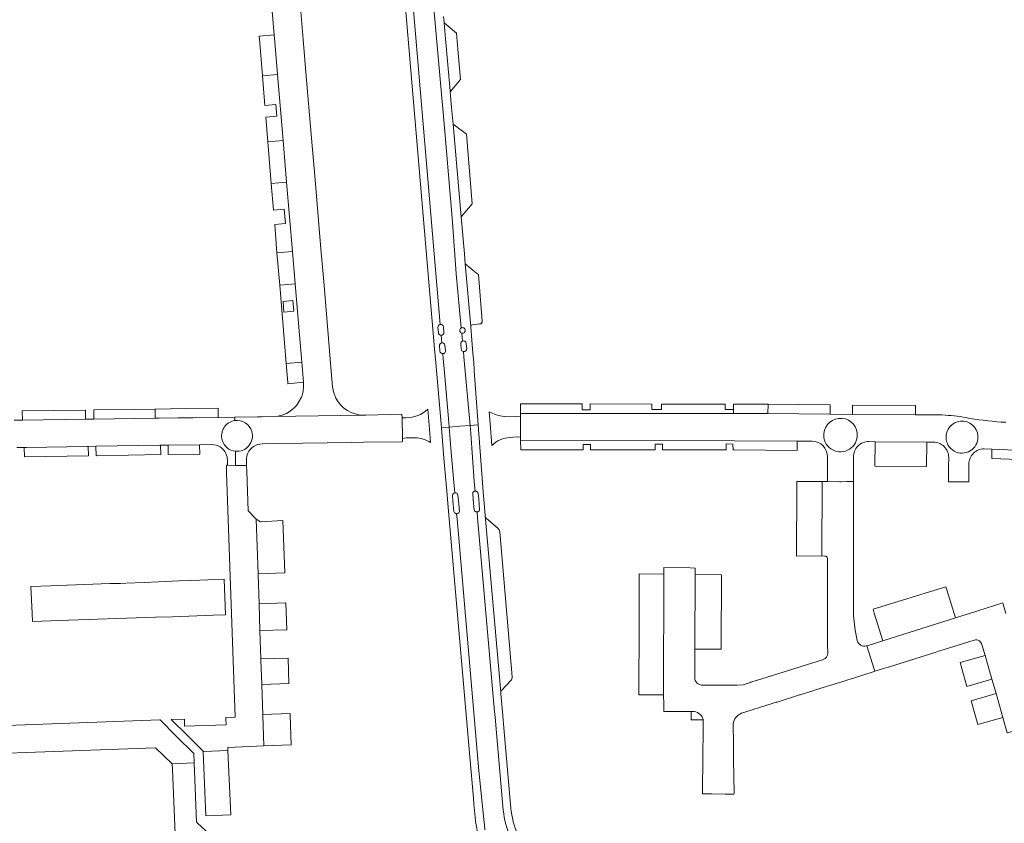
# Model space of a CAD drawing. Header units: metres. Extents: x 166325 to 190320, y 381923 to 404576.
# Tile 1010 of 1056: x 182636 to 182826, y 385731 to 385886. Entities that reach past the tile are written whole.
import ezdxf

# ---------------------------------------------------------------- set-up
doc = ezdxf.new("R2010")
doc.units = ezdxf.units.M
for name, color, linetype, lineweight in [('B-WE-VH-VERHARDING_ASFALT-GV', 8, 'Continuous', 18), ('B-WE-VH-VERHARDING_BETONSTRAATSTEEN-GV', 8, 'Continuous', 18), ('B-WE-VH-VERHARDING_STRAATBAKSTEEN-GV', 8, 'Continuous', 18)]:
    doc.layers.add(name, color=color, linetype=linetype, lineweight=lineweight)

msp = doc.modelspace()

# ---------------------------------------------------------------- linework, layer by layer
at = {"layer": 'B-WE-VH-VERHARDING_ASFALT-GV', "flags": 128}
for points in [[(182717.445, 385827.242), (182711.537, 385897.046), (182711.067, 385904.694), (182710.682, 385908.866), (182709.187, 385908.734), (182709.656, 385903.647), (182710.126, 385895.999), (182716.344, 385822.539), (182716.517, 385820.541), (182716.767, 385817.656), (182717.668, 385807.279)], [(182717.445, 385827.242), (182711.537, 385897.046), (182711.067, 385904.694), (182710.682, 385908.866), (182709.187, 385908.734), (182709.656, 385903.647), (182710.126, 385895.999), (182716.344, 385822.539), (182716.517, 385820.541), (182716.767, 385817.656), (182717.668, 385807.279)], [(182721.496, 385826.577), (182720.514, 385837.04), (182719.825, 385846.991), (182718.26, 385865.238), (182714.344, 385909.189), (182710.682, 385908.866), (182711.067, 385904.694), (182711.537, 385897.046), (182717.445, 385827.242)], [(182721.496, 385826.577), (182720.514, 385837.04), (182719.825, 385846.991), (182718.26, 385865.238), (182714.344, 385909.189), (182710.682, 385908.866), (182711.067, 385904.694), (182711.537, 385897.046), (182717.445, 385827.242)], [(182714.344, 385909.189), (182718.26, 385865.238), (182719.825, 385846.991), (182720.514, 385837.04), (182721.496, 385826.577)], [(182714.344, 385909.189), (182718.26, 385865.238), (182719.825, 385846.991), (182720.514, 385837.04), (182721.496, 385826.577)], [(182724.798, 385807.913), (182724.025, 385818.306), (182724.012, 385818.487), (182723.905, 385819.924), (182723.804, 385821.155), (182723.759, 385821.702), (182723.35, 385826.701), (182723.335, 385826.877), (182722.279, 385838.952), (182722.112, 385840.868), (182721.486, 385848.032), (182719.922, 385865.916), (182719.642, 385869.116), (182719.375, 385872.179), (182719.359, 385872.36), (182718.481, 385882.405), (182718.214, 385885.459), (182718.202, 385885.602), (182718.104, 385886.72)], [(182724.798, 385807.913), (182724.025, 385818.306), (182724.012, 385818.487), (182723.905, 385819.924), (182723.804, 385821.155), (182723.759, 385821.702), (182723.35, 385826.701), (182723.335, 385826.877), (182722.279, 385838.952), (182722.112, 385840.868), (182721.486, 385848.032), (182719.922, 385865.916), (182719.642, 385869.116), (182719.375, 385872.179), (182719.359, 385872.36), (182718.481, 385882.405), (182718.214, 385885.459), (182718.202, 385885.602), (182718.104, 385886.72)], [(182717.086, 385825.684), (182717.004, 385826.672)], [(182717.086, 385825.684), (182717.004, 385826.672)], [(182718.08, 385826.759), (182718.165, 385825.754)], [(182717.62, 385825.174), (182717.745, 385823.703)], [(182717.62, 385825.174), (182717.745, 385823.703)], [(182717.745, 385823.703), (182717.62, 385825.174)], [(182721.589, 385825.587), (182721.734, 385824.04)], [(182721.589, 385825.587), (182721.734, 385824.04)], [(182721.734, 385824.04), (182721.589, 385825.587)], [(182717.396, 385822.119), (182717.302, 385823.113)], [(182718.365, 385823.22), (182718.455, 385822.226)], [(182721.501, 385822.504), (182721.416, 385823.495)], [(182721.501, 385822.504), (182721.416, 385823.495)], [(182722.483, 385823.593), (182722.58, 385822.599)], [(182722.483, 385823.593), (182722.58, 385822.599)], [(182717.668, 385807.279), (182719.158, 385807.411), (182719.079, 385808.326), (182718.178, 385818.703), (182718.007, 385820.667), (182717.928, 385821.588), (182717.924, 385821.628)], [(182717.668, 385807.279), (182719.158, 385807.411), (182719.079, 385808.326), (182718.178, 385818.703), (182718.007, 385820.667), (182717.928, 385821.588), (182717.924, 385821.628)], [(182717.924, 385821.628), (182717.928, 385821.588), (182718.007, 385820.667), (182718.178, 385818.703), (182719.079, 385808.326), (182719.158, 385807.411), (182721.235, 385807.596), (182723.203, 385807.771)], [(182717.924, 385821.628), (182717.928, 385821.588), (182718.007, 385820.667), (182718.178, 385818.703), (182719.079, 385808.326), (182719.158, 385807.411), (182721.235, 385807.596), (182723.203, 385807.771)], [(182721.923, 385822.024), (182722.015, 385821.004), (182723.203, 385807.771), (182724.798, 385807.913)], [(182723.203, 385807.771), (182722.015, 385821.004), (182721.923, 385822.024)], [(182721.923, 385822.024), (182722.015, 385821.004), (182723.203, 385807.771), (182724.798, 385807.913)], [(182723.203, 385807.771), (182722.015, 385821.004), (182721.923, 385822.024)], [(182720.694, 385789.727), (182720.613, 385790.728), (182720.505, 385790.741), (182720.397, 385790.778), (182720.299, 385790.838), (182720.216, 385790.918), (182720.152, 385791.013), (182720.087, 385791.176), (182719.91, 385793.209), (182719.827, 385794.252), (182719.828, 385794.359), (182719.855, 385794.478), (182719.918, 385794.574), (182720, 385794.654), (182720.097, 385794.716), (182720.205, 385794.755), (182720.257, 385794.762), (182720.199, 385795.431), (182719.584, 385802.518), (182719.158, 385807.411), (182717.668, 385807.279), (182718.173, 385801.471), (182718.788, 385794.384), (182718.932, 385792.728), (182723.179, 385743.786), (182723.868, 385735.851), (182723.962, 385734.764), (182724.19, 385732.135)], [(182720.694, 385789.727), (182720.613, 385790.728), (182720.505, 385790.741), (182720.397, 385790.778), (182720.299, 385790.838), (182720.216, 385790.918), (182720.152, 385791.013), (182720.087, 385791.176), (182719.91, 385793.209), (182719.827, 385794.252), (182719.828, 385794.359), (182719.855, 385794.478), (182719.918, 385794.574), (182720, 385794.654), (182720.097, 385794.716), (182720.205, 385794.755), (182720.257, 385794.762), (182720.199, 385795.431), (182719.584, 385802.518), (182719.158, 385807.411), (182717.668, 385807.279), (182718.173, 385801.471), (182718.788, 385794.384), (182718.932, 385792.728), (182723.179, 385743.786), (182723.868, 385735.851), (182723.962, 385734.764), (182724.19, 385732.135)], [(182723.988, 385791.443), (182723.808, 385793.48), (182723.712, 385794.593), (182723.72, 385794.704), (182723.756, 385794.825), (182723.826, 385794.918), (182723.914, 385794.993), (182724.016, 385795.048), (182724.127, 385795.081), (182724.158, 385795.083), (182724.027, 385796.923), (182723.344, 385806.192), (182723.203, 385807.771), (182721.235, 385807.596), (182719.158, 385807.411), (182719.584, 385802.518), (182720.199, 385795.431), (182720.257, 385794.762), (182720.319, 385794.77), (182720.433, 385794.76), (182720.543, 385794.727), (182720.643, 385794.671), (182720.729, 385794.594), (182720.796, 385794.502), (182720.848, 385794.39), (182720.865, 385794.274), (182720.981, 385793.309), (182721.17, 385791.183), (182721.093, 385791.002), (182721.027, 385790.908), (182720.942, 385790.831), (182720.843, 385790.773), (182720.733, 385790.738), (182720.613, 385790.728), (182720.694, 385789.727), (182724.59, 385744.833), (182724.912, 385741.126), (182725.925, 385731.134), (182725.972, 385730.666)], [(182723.988, 385791.443), (182723.808, 385793.48), (182723.712, 385794.593), (182723.72, 385794.704), (182723.756, 385794.825), (182723.826, 385794.918), (182723.914, 385794.993), (182724.016, 385795.048), (182724.127, 385795.081), (182724.158, 385795.083), (182724.027, 385796.923), (182723.344, 385806.192), (182723.203, 385807.771), (182721.235, 385807.596), (182719.158, 385807.411), (182719.584, 385802.518), (182720.199, 385795.431), (182720.257, 385794.762), (182720.319, 385794.77), (182720.433, 385794.76), (182720.543, 385794.727), (182720.643, 385794.671), (182720.729, 385794.594), (182720.796, 385794.502), (182720.848, 385794.39), (182720.865, 385794.274), (182720.981, 385793.309), (182721.17, 385791.183), (182721.093, 385791.002), (182721.027, 385790.908), (182720.942, 385790.831), (182720.843, 385790.773), (182720.733, 385790.738), (182720.613, 385790.728), (182720.694, 385789.727), (182724.59, 385744.833), (182724.912, 385741.126), (182725.925, 385731.134), (182725.972, 385730.666)], [(182729.122, 385756.288), (182726.099, 385790.409), (182726.096, 385790.442), (182725.76, 385794.96), (182725.502, 385798.438), (182724.798, 385807.913), (182723.203, 385807.771), (182723.344, 385806.192), (182724.027, 385796.923), (182724.158, 385795.083), (182724.242, 385795.09), (182724.357, 385795.074), (182724.466, 385795.034), (182724.564, 385794.972), (182724.647, 385794.891), (182724.71, 385794.795), (182724.746, 385794.702), (182724.88, 385793.562)], [(182729.122, 385756.288), (182726.099, 385790.409), (182726.096, 385790.442), (182725.76, 385794.96), (182725.502, 385798.438), (182724.798, 385807.913), (182723.203, 385807.771), (182723.344, 385806.192), (182724.027, 385796.923), (182724.158, 385795.083), (182724.242, 385795.09), (182724.357, 385795.074), (182724.466, 385795.034), (182724.564, 385794.972), (182724.647, 385794.891), (182724.71, 385794.795), (182724.746, 385794.702), (182724.88, 385793.562)], [(182724.88, 385793.562), (182725.052, 385791.478), (182725.022, 385791.383), (182724.965, 385791.283), (182724.887, 385791.197), (182724.794, 385791.129), (182724.688, 385791.082), (182724.573, 385791.059), (182724.646, 385789.99), (182727.934, 385752.494), (182728.05, 385751.547), (182728.162, 385749.886), (182729.599, 385733.502)], [(182724.88, 385793.562), (182725.052, 385791.478), (182725.022, 385791.383), (182724.965, 385791.283), (182724.887, 385791.197), (182724.794, 385791.129), (182724.688, 385791.082), (182724.573, 385791.059), (182724.646, 385789.99), (182727.934, 385752.494), (182728.05, 385751.547), (182728.162, 385749.886), (182729.599, 385733.502)], [(182729.599, 385733.502), (182728.162, 385749.886), (182728.05, 385751.547), (182727.934, 385752.494), (182724.646, 385789.99), (182724.573, 385791.059), (182724.459, 385791.059), (182724.346, 385791.085), (182724.241, 385791.133), (182724.148, 385791.203), (182724.072, 385791.29), (182723.988, 385791.443)], [(182729.599, 385733.502), (182728.162, 385749.886), (182728.05, 385751.547), (182727.934, 385752.494), (182724.646, 385789.99), (182724.573, 385791.059), (182724.459, 385791.059), (182724.346, 385791.085), (182724.241, 385791.133), (182724.148, 385791.203), (182724.072, 385791.29), (182723.988, 385791.443)], [(182726.07, 385729.701), (182725.972, 385730.666), (182725.925, 385731.134), (182724.912, 385741.126), (182724.59, 385744.833), (182720.694, 385789.727)], [(182726.07, 385729.701), (182725.972, 385730.666), (182725.925, 385731.134), (182724.912, 385741.126), (182724.59, 385744.833), (182720.694, 385789.727)], [(182730.99, 385734.58), (182729.841, 385747.938), (182729.386, 385753.222), (182729.15, 385755.97)], [(182730.99, 385734.58), (182729.841, 385747.938), (182729.386, 385753.222), (182729.15, 385755.97)]]:
    msp.add_lwpolyline(points, dxfattribs=at)
at = {"layer": 'B-WE-VH-VERHARDING_ASFALT-GV'}
for points in [[(182717.004, 385826.672, -0.3829914), (182717.445, 385827.242)], [(182717.004, 385826.672, -0.3829914), (182717.445, 385827.242)], [(182717.445, 385827.242, -0.4419606), (182718.08, 385826.759)], [(182717.445, 385827.242, -0.4419606), (182718.08, 385826.759)], [(182721.589, 385825.587, -0.6676679), (182721.496, 385826.577)], [(182721.496, 385826.577, -0.1016531), (182721.702, 385826.638)], [(182721.702, 385826.638, -1.00185), (182721.795, 385825.565)], [(182717.62, 385825.174, -0.3946043), (182717.086, 385825.684)], [(182717.62, 385825.174, -0.3946043), (182717.086, 385825.684)], [(182718.165, 385825.754, -0.439989), (182717.62, 385825.174)], [(182718.165, 385825.754, -0.439989), (182717.62, 385825.174)], [(182721.795, 385825.565, -0.0970177), (182721.589, 385825.587)], [(182717.302, 385823.113, -0.4017349), (182717.745, 385823.703)], [(182717.745, 385823.703, -0.4397943), (182718.365, 385823.22)], [(182717.745, 385823.703, -0.4397943), (182718.365, 385823.22)], [(182721.416, 385823.495, -0.3259186), (182721.734, 385824.04)], [(182721.923, 385822.024, -0.3258784), (182721.501, 385822.504)], [(182721.734, 385824.04, -0.5147441), (182722.483, 385823.593)], [(182721.734, 385824.04, -0.5147441), (182722.483, 385823.593)], [(182722.58, 385822.599, -0.5065187), (182721.923, 385822.024)], [(182722.58, 385822.599, -0.5065187), (182721.923, 385822.024)], [(182717.924, 385821.628, -0.3895479), (182717.396, 385822.119)], [(182718.455, 385822.226, -0.4526484), (182717.924, 385821.628)], [(182718.455, 385822.226, -0.4526484), (182717.924, 385821.628)], [(182729.15, 385755.97, -0.1321585), (182729.122, 385756.288)], [(182730.915, 385728.234, -0.0606975), (182729.599, 385733.502)], [(182729.599, 385733.502, 0.0606975), (182730.915, 385728.234)], [(182730.915, 385728.234, -0.0606975), (182729.599, 385733.502)], [(182734.608, 385724.704, -0.1328263), (182730.99, 385734.58)], [(182734.608, 385724.704, -0.1328263), (182730.99, 385734.58)], [(182724.19, 385732.135, 0.1238262), (182728.069, 385721.158)]]:
    msp.add_lwpolyline(points, format="xyb", dxfattribs=at)
at = {"layer": 'B-WE-VH-VERHARDING_BETONSTRAATSTEEN-GV', "flags": 128}
for points in [[(182719.375, 385872.179), (182721.355, 385874.529), (182720.852, 385880.408), (182720.591, 385883.457), (182718.214, 385885.459), (182718.481, 385882.405), (182719.359, 385872.36)], [(182719.375, 385872.179), (182721.355, 385874.529), (182720.852, 385880.408), (182720.591, 385883.457), (182718.214, 385885.459), (182718.481, 385882.405), (182719.359, 385872.36)], [(182685.399, 385883.159), (182682.509, 385882.921), (182682.625, 385881.514), (182683.139, 385875.263), (182686.043, 385875.508), (182685.517, 385881.758)], [(182685.399, 385883.159), (182682.509, 385882.921), (182682.625, 385881.514), (182683.139, 385875.263), (182686.043, 385875.508), (182685.517, 385881.758)], [(182683.613, 385869.5), (182685.716, 385869.673), (182685.9, 385867.441), (182683.797, 385867.268), (182684.19, 385862.492), (182687.119, 385862.74), (182686.043, 385875.508), (182683.139, 385875.263)], [(182683.613, 385869.5), (182685.716, 385869.673), (182685.9, 385867.441), (182683.797, 385867.268), (182684.19, 385862.492), (182687.119, 385862.74), (182686.043, 385875.508), (182683.139, 385875.263)], [(182719.922, 385865.916), (182721.486, 385848.032), (182723.592, 385850.523), (182722.506, 385863.99)], [(182719.922, 385865.916), (182721.486, 385848.032), (182723.592, 385850.523), (182722.506, 385863.99)], [(182687.797, 385854.69), (182687.119, 385862.74), (182684.19, 385862.492), (182684.853, 385854.441)], [(182687.797, 385854.69), (182687.119, 385862.74), (182684.19, 385862.492), (182684.853, 385854.441)], [(182685.275, 385849.308), (182687.335, 385849.478), (182687.562, 385846.716), (182685.503, 385846.546), (182685.951, 385841.102), (182688.92, 385841.353), (182687.797, 385854.69), (182684.853, 385854.441)], [(182685.275, 385849.308), (182687.335, 385849.478), (182687.562, 385846.716), (182685.503, 385846.546), (182685.951, 385841.102), (182688.92, 385841.353), (182687.797, 385854.69), (182684.853, 385854.441)], [(182689.449, 385835.079), (182688.92, 385841.353), (182685.951, 385841.102), (182686.468, 385834.827)], [(182689.449, 385835.079), (182688.92, 385841.353), (182685.951, 385841.102), (182686.468, 385834.827)], [(182689.449, 385835.079), (182686.468, 385834.827), (182687.382, 385823.72), (182687.713, 385819.713), (182690.724, 385820.001), (182690.277, 385825.245)], [(182689.449, 385835.079), (182686.468, 385834.827), (182687.382, 385823.72), (182687.713, 385819.713), (182690.724, 385820.001), (182690.277, 385825.245)], [(182689.021, 385831.848), (182689.181, 385829.797), (182687.276, 385829.649), (182687.116, 385831.699)], [(182689.021, 385831.848), (182689.181, 385829.797), (182687.276, 385829.649), (182687.116, 385831.699)], [(182691.058, 385816.091), (182690.724, 385820.001), (182687.713, 385819.713), (182688.031, 385816.033), (182688.05, 385815.808)], [(182691.058, 385816.091), (182690.724, 385820.001), (182687.713, 385819.713), (182688.031, 385816.033), (182688.05, 385815.808)], [(182662.443, 385810.929), (182662.361, 385810.928), (182658.379, 385810.869), (182650.599, 385810.759), (182650.624, 385808.97), (182658.43, 385809.08), (182662.469, 385809.14), (182662.469, 385809.141)], [(182662.443, 385810.929), (182662.361, 385810.928), (182658.379, 385810.869), (182650.599, 385810.759), (182650.624, 385808.97), (182658.43, 385809.08), (182662.469, 385809.14), (182662.469, 385809.141)], [(182662.469, 385809.141), (182663.246, 385809.152), (182666.811, 385809.205), (182668.395, 385809.229), (182668.395, 385809.223), (182669.702, 385809.249), (182674.604, 385809.322), (182674.604, 385809.345), (182674.578, 385811.111), (182668.386, 385811.019), (182662.443, 385810.93), (182662.443, 385810.929)], [(182662.469, 385809.141), (182663.246, 385809.152), (182666.811, 385809.205), (182668.395, 385809.229), (182668.395, 385809.223), (182669.702, 385809.249), (182674.604, 385809.322), (182674.604, 385809.345), (182674.578, 385811.111), (182668.386, 385811.019), (182662.443, 385810.93), (182662.443, 385810.929)], [(182774.031, 385810.822), (182772.456, 385810.85), (182772.433, 385811.871), (182768.365, 385811.884), (182766.512, 385811.886), (182766.46, 385811.881), (182760.142, 385811.888), (182760.139, 385810.813), (182758.308, 385810.835), (182758.289, 385811.89), (182746.391, 385811.903), (182746.37, 385810.751), (182744.864, 385810.78), (182744.864, 385811.904), (182732.942, 385811.917), (182732.96, 385810.09), (182766.569, 385810.09), (182772.561, 385810.072), (182774.036, 385810.078)], [(182774.031, 385810.822), (182772.456, 385810.85), (182772.433, 385811.871), (182768.365, 385811.884), (182766.512, 385811.886), (182766.46, 385811.881), (182760.142, 385811.888), (182760.139, 385810.813), (182758.308, 385810.835), (182758.289, 385811.89), (182746.391, 385811.903), (182746.37, 385810.751), (182744.864, 385810.78), (182744.864, 385811.904), (182732.942, 385811.917), (182732.96, 385810.09), (182766.569, 385810.09), (182772.561, 385810.072), (182774.036, 385810.078)], [(182780.707, 385811.849), (182774.024, 385811.872), (182774.031, 385810.822), (182774.036, 385810.078), (182780.695, 385810.039)], [(182780.707, 385811.849), (182774.024, 385811.872), (182774.031, 385810.822), (182774.036, 385810.078), (182780.695, 385810.039)], [(182792.722, 385811.738), (182780.707, 385811.849), (182780.695, 385810.039), (182792.7, 385809.937)], [(182809.182, 385811.601), (182796.986, 385811.704), (182796.972, 385809.903), (182809.159, 385809.817)], [(182649.005, 385808.947), (182648.98, 385810.736), (182636.799, 385810.565), (182636.824, 385808.775)], [(182649.005, 385808.947), (182648.98, 385810.736), (182636.799, 385810.565), (182636.824, 385808.775)], [(182649.488, 385803.71), (182649.331, 385803.707), (182637.634, 385803.523), (182637.174, 385803.516), (182637.209, 385801.708), (182649.548, 385801.906)], [(182649.488, 385803.71), (182649.331, 385803.707), (182637.634, 385803.523), (182637.174, 385803.516), (182637.209, 385801.708), (182649.548, 385801.906)], [(182663.514, 385802.131), (182663.483, 385803.93), (182663.356, 385803.928), (182651.014, 385803.734), (182651.052, 385801.93)], [(182663.514, 385802.131), (182663.483, 385803.93), (182663.356, 385803.928), (182651.014, 385803.734), (182651.052, 385801.93)], [(182664.937, 385802.154), (182670.986, 385802.251), (182671.037, 385802.252), (182671.024, 385804.048), (182670.989, 385804.048), (182664.972, 385803.953), (182664.925, 385803.952)], [(182664.937, 385802.154), (182670.986, 385802.251), (182671.037, 385802.252), (182671.024, 385804.048), (182670.989, 385804.048), (182664.972, 385803.953), (182664.925, 385803.952)], [(182745.035, 385803.059), (182745.035, 385804.093), (182746.416, 385804.093), (182746.429, 385803.058), (182758.91, 385803.047), (182758.929, 385804.158), (182760.31, 385804.131), (182760.31, 385803.046), (182772.642, 385803.035), (182772.609, 385804.184), (182773.938, 385804.158), (182773.953, 385803.034), (182774.203, 385803.034), (182786.3, 385802.956), (182786.304, 385804.754), (182774.214, 385804.821), (182732.964, 385804.849), (182732.977, 385803.07)], [(182745.035, 385803.059), (182745.035, 385804.093), (182746.416, 385804.093), (182746.429, 385803.058), (182758.91, 385803.047), (182758.929, 385804.158), (182760.31, 385804.131), (182760.31, 385803.046), (182772.642, 385803.035), (182772.609, 385804.184), (182773.938, 385804.158), (182773.953, 385803.034), (182774.203, 385803.034), (182786.3, 385802.956), (182786.304, 385804.754), (182774.214, 385804.821), (182732.964, 385804.849), (182732.977, 385803.07)], [(182811.361, 385804.556), (182801.385, 385804.628), (182801.322, 385799.907), (182811.308, 385799.835)], [(182835.835, 385800.908), (182835.921, 385802.688), (182823.907, 385803.199), (182823.859, 385801.4)], [(182676.464, 385745.055), (182676.44, 385745.59), (182683.387, 385745.915), (182683.195, 385751.768), (182683.189, 385751.947), (182683, 385757.718), (182682.998, 385757.77), (182682.843, 385762.491), (182682.836, 385762.69), (182682.658, 385768.113), (182682.656, 385768.167), (182682.489, 385773.27), (182682.487, 385773.328), (182682.301, 385779.011), (182682.298, 385779.108), (182681.95, 385789.69), (182680.41, 385791.29), (182680.114, 385798.886), (182680.077, 385800.026), (182677.974, 385800.063), (182676.405, 385800.091), (182676.214, 385800.087), (182676.239, 385798.659), (182677.895, 385751.438), (182676.078, 385751.373), (182676.088, 385751.168), (182676.146, 385750.003), (182668.135, 385749.717), (182668.129, 385749.844), (182668.076, 385750.992), (182668.072, 385751.087), (182665.52, 385750.995), (182668.664, 385747.902), (182671.709, 385744.905), (182671.712, 385744.834), (182671.778, 385744.837), (182671.848, 385744.84), (182671.849, 385744.839)], [(182676.464, 385745.055), (182676.44, 385745.59), (182683.387, 385745.915), (182683.195, 385751.768), (182683.189, 385751.947), (182683, 385757.718), (182682.998, 385757.77), (182682.843, 385762.491), (182682.836, 385762.69), (182682.658, 385768.113), (182682.656, 385768.167), (182682.489, 385773.27), (182682.487, 385773.328), (182682.301, 385779.011), (182682.298, 385779.108), (182681.95, 385789.69), (182680.41, 385791.29), (182680.114, 385798.886), (182680.077, 385800.026), (182677.974, 385800.063), (182676.405, 385800.091), (182676.214, 385800.087), (182676.239, 385798.659), (182677.895, 385751.438), (182676.078, 385751.373), (182676.088, 385751.168), (182676.146, 385750.003), (182668.135, 385749.717), (182668.129, 385749.844), (182668.076, 385750.992), (182668.072, 385751.087), (182665.52, 385750.995), (182668.664, 385747.902), (182671.709, 385744.905), (182671.712, 385744.834), (182671.778, 385744.837), (182671.848, 385744.84), (182671.849, 385744.839)], [(182791.086, 385782.574), (182791.133, 385796.951), (182786.252, 385796.939), (182786.251, 385795.996), (182786.205, 385782.537)], [(182720.981, 385793.309), (182720.865, 385794.274), (182720.848, 385794.39), (182720.796, 385794.502), (182720.729, 385794.594), (182720.643, 385794.671), (182720.543, 385794.727), (182720.433, 385794.76), (182720.319, 385794.77), (182720.257, 385794.762), (182720.205, 385794.755), (182720.097, 385794.716), (182720, 385794.654), (182719.918, 385794.574), (182719.855, 385794.478), (182719.828, 385794.359), (182719.827, 385794.252), (182719.91, 385793.209), (182720.087, 385791.176), (182720.152, 385791.013), (182720.216, 385790.918), (182720.299, 385790.838), (182720.397, 385790.778), (182720.505, 385790.741), (182720.613, 385790.728), (182720.733, 385790.738), (182720.843, 385790.773), (182720.942, 385790.831), (182721.027, 385790.908), (182721.093, 385791.002), (182721.17, 385791.183)], [(182720.981, 385793.309), (182720.865, 385794.274), (182720.848, 385794.39), (182720.796, 385794.502), (182720.729, 385794.594), (182720.643, 385794.671), (182720.543, 385794.727), (182720.433, 385794.76), (182720.319, 385794.77), (182720.257, 385794.762), (182720.205, 385794.755), (182720.097, 385794.716), (182720, 385794.654), (182719.918, 385794.574), (182719.855, 385794.478), (182719.828, 385794.359), (182719.827, 385794.252), (182719.91, 385793.209), (182720.087, 385791.176), (182720.152, 385791.013), (182720.216, 385790.918), (182720.299, 385790.838), (182720.397, 385790.778), (182720.505, 385790.741), (182720.613, 385790.728), (182720.733, 385790.738), (182720.843, 385790.773), (182720.942, 385790.831), (182721.027, 385790.908), (182721.093, 385791.002), (182721.17, 385791.183)], [(182725.052, 385791.478), (182724.88, 385793.562), (182724.746, 385794.702), (182724.71, 385794.795), (182724.647, 385794.891), (182724.564, 385794.972), (182724.466, 385795.034), (182724.357, 385795.074), (182724.242, 385795.09), (182724.158, 385795.083), (182724.127, 385795.081), (182724.016, 385795.048), (182723.914, 385794.993), (182723.826, 385794.918), (182723.756, 385794.825), (182723.72, 385794.704), (182723.712, 385794.593), (182723.808, 385793.48), (182723.988, 385791.443), (182724.072, 385791.29), (182724.148, 385791.203), (182724.241, 385791.133), (182724.346, 385791.085), (182724.459, 385791.059), (182724.573, 385791.059), (182724.688, 385791.082), (182724.794, 385791.129), (182724.887, 385791.197), (182724.965, 385791.283), (182725.022, 385791.383)], [(182725.052, 385791.478), (182724.88, 385793.562), (182724.746, 385794.702), (182724.71, 385794.795), (182724.647, 385794.891), (182724.564, 385794.972), (182724.466, 385795.034), (182724.357, 385795.074), (182724.242, 385795.09), (182724.158, 385795.083), (182724.127, 385795.081), (182724.016, 385795.048), (182723.914, 385794.993), (182723.826, 385794.918), (182723.756, 385794.825), (182723.72, 385794.704), (182723.712, 385794.593), (182723.808, 385793.48), (182723.988, 385791.443), (182724.072, 385791.29), (182724.148, 385791.203), (182724.241, 385791.133), (182724.346, 385791.085), (182724.459, 385791.059), (182724.573, 385791.059), (182724.688, 385791.082), (182724.794, 385791.129), (182724.887, 385791.197), (182724.965, 385791.283), (182725.022, 385791.383)], [(182687.466, 385779.302), (182687.087, 385789.421), (182682.788, 385789.162), (182681.95, 385789.69), (182682.298, 385779.108)], [(182687.466, 385779.302), (182687.087, 385789.421), (182682.788, 385789.162), (182681.95, 385789.69), (182682.298, 385779.108)], [(182760.56, 385755.75), (182760.579, 385779.081), (182755.854, 385779.144), (182755.852, 385778.544), (182755.827, 385770.889), (182755.824, 385769.694), (182755.779, 385755.753)], [(182760.56, 385755.75), (182760.579, 385779.081), (182755.854, 385779.144), (182755.852, 385778.544), (182755.827, 385770.889), (182755.824, 385769.694), (182755.779, 385755.753)], [(182766.571, 385764.568), (182766.882, 385764.568), (182771.674, 385764.568), (182771.675, 385764.833), (182771.677, 385765.123), (182771.751, 385778.934), (182766.625, 385779.001), (182766.572, 385764.926)], [(182766.571, 385764.568), (182766.882, 385764.568), (182771.674, 385764.568), (182771.675, 385764.833), (182771.677, 385765.123), (182771.751, 385778.934), (182766.625, 385779.001), (182766.572, 385764.926)], [(182655.733, 385777.29), (182653.69, 385777.23), (182645.493, 385776.928), (182642.252, 385776.804), (182638.47, 385776.66), (182638.709, 385771.46), (182638.78, 385769.93), (182640.585, 385769.992), (182643.932, 385770.106), (182662.513, 385770.741), (182665.76, 385770.852), (182673.623, 385771.121), (182676.025, 385771.203), (182675.784, 385778.082), (182669.454, 385777.841), (182667.008, 385777.748), (182663.078, 385777.598), (182663.08, 385777.55), (182660.29, 385777.445), (182656.78, 385777.32)], [(182655.733, 385777.29), (182653.69, 385777.23), (182645.493, 385776.928), (182642.252, 385776.804), (182638.47, 385776.66), (182638.709, 385771.46), (182638.78, 385769.93), (182640.585, 385769.992), (182643.932, 385770.106), (182662.513, 385770.741), (182665.76, 385770.852), (182673.623, 385771.121), (182676.025, 385771.203), (182675.784, 385778.082), (182669.454, 385777.841), (182667.008, 385777.748), (182663.078, 385777.598), (182663.08, 385777.55), (182660.29, 385777.445), (182656.78, 385777.32)], [(182802.844, 385766.208), (182816.856, 385770.619), (182816.855, 385770.622), (182815.204, 385776.024), (182815.028, 385776.599), (182800.98, 385772.304), (182801.21, 385771.552), (182802.843, 385766.211)], [(182687.877, 385768.338), (182687.684, 385773.498), (182682.487, 385773.328), (182682.489, 385773.27), (182682.656, 385768.167)], [(182687.877, 385768.338), (182687.684, 385773.498), (182682.487, 385773.328), (182682.489, 385773.27), (182682.656, 385768.167)], [(182688.266, 385757.943), (182688.082, 385762.863), (182682.836, 385762.69), (182682.843, 385762.491), (182682.998, 385757.77)], [(182688.266, 385757.943), (182688.082, 385762.863), (182682.836, 385762.69), (182682.843, 385762.491), (182682.998, 385757.77)], [(182823.895, 385758.788), (182822.57, 385763.381), (182817.756, 385761.993), (182819.081, 385757.4)], [(182826.022, 385751.409), (182824.698, 385756.002), (182819.884, 385754.614), (182821.209, 385750.021)], [(182688.483, 385752.145), (182683.189, 385751.947), (182683.195, 385751.768), (182683.387, 385745.915), (182688.71, 385746.1), (182688.495, 385751.827)], [(182688.483, 385752.145), (182683.189, 385751.947), (182683.195, 385751.768), (182683.387, 385745.915), (182688.71, 385746.1), (182688.495, 385751.827)], [(182619.751, 385751.323), (182614.126, 385751.12), (182614.427, 385743.846), (182621.55, 385744.08), (182622.7, 385745.25), (182625.5, 385745.33), (182626.78, 385744.27), (182662.505, 385745.575), (182665.73, 385742.47), (182669.953, 385742.659), (182669.881, 385744.469), (182666.522, 385747.807), (182663.391, 385750.919), (182663.392, 385750.919), (182663.365, 385750.945), (182635.553, 385749.93), (182626.52, 385749.6), (182625.37, 385748.42), (182622.54, 385748.31)], [(182619.751, 385751.323), (182614.126, 385751.12), (182614.427, 385743.846), (182621.55, 385744.08), (182622.7, 385745.25), (182625.5, 385745.33), (182626.78, 385744.27), (182662.505, 385745.575), (182665.73, 385742.47), (182669.953, 385742.659), (182669.881, 385744.469), (182666.522, 385747.807), (182663.391, 385750.919), (182663.392, 385750.919), (182663.365, 385750.945), (182635.553, 385749.93), (182626.52, 385749.6), (182625.37, 385748.42), (182622.54, 385748.31)], [(182672.208, 385732.438), (182672.25, 385732.439), (182677.02, 385732.63), (182676.464, 385745.055), (182671.849, 385744.839), (182671.848, 385744.84), (182671.778, 385744.837), (182671.712, 385744.834)], [(182672.208, 385732.438), (182672.25, 385732.439), (182677.02, 385732.63), (182676.464, 385745.055), (182671.849, 385744.839), (182671.848, 385744.84), (182671.778, 385744.837), (182671.712, 385744.834)], [(182683.739, 385713.079), (182685.281, 385714.693), (182686.83, 385716.316), (182686.76, 385716.38), (182678.994, 385723.435), (182670.7, 385730.97), (182670.41, 385731.233), (182669.953, 385742.659), (182665.73, 385742.47), (182665.778, 385741.36), (182666.31, 385728.96)], [(182683.739, 385713.079), (182685.281, 385714.693), (182686.83, 385716.316), (182686.76, 385716.38), (182678.994, 385723.435), (182670.7, 385730.97), (182670.41, 385731.233), (182669.953, 385742.659), (182665.73, 385742.47), (182665.778, 385741.36), (182666.31, 385728.96)]]:
    msp.add_lwpolyline(points, close=True, dxfattribs=at)
for points in [[(182724.433, 385837.184), (182722.279, 385838.952), (182723.335, 385826.877)], [(182724.433, 385837.184), (182722.279, 385838.952), (182723.335, 385826.877)], [(182725.561, 385827.883), (182724.813, 385836.873), (182724.433, 385837.184)], [(182725.561, 385827.883), (182724.813, 385836.873), (182724.433, 385837.184)], [(182717.004, 385826.672), (182717.086, 385825.684)], [(182718.165, 385825.754), (182718.08, 385826.759)], [(182718.165, 385825.754), (182718.08, 385826.759)], [(182723.706, 385827.199), (182725.053, 385827.35)], [(182717.302, 385823.113), (182717.396, 385822.119)], [(182717.302, 385823.113), (182717.396, 385822.119)], [(182718.455, 385822.226), (182718.365, 385823.22)], [(182718.455, 385822.226), (182718.365, 385823.22)], [(182721.416, 385823.495), (182721.501, 385822.504)], [(182722.58, 385822.599), (182722.483, 385823.593)], [(182710.084, 385809.257), (182710.151, 385805.267)], [(182710.084, 385809.257), (182710.151, 385805.267)], [(182710.866, 385809.244), (182710.084, 385809.257)], [(182715.365, 385807.074), (182715.036, 385810.882)], [(182715.365, 385807.074), (182715.036, 385810.882)], [(182726.893, 385810.414), (182727.076, 385808.116)], [(182726.893, 385810.414), (182727.076, 385808.116)], [(182732.963, 385809.477), (182732.17, 385809.394), (182729.785, 385809.482)], [(182732.963, 385809.477), (182732.17, 385809.394), (182729.785, 385809.482)], [(182730.948, 385805.406), (182732.174, 385805.544), (182732.968, 385805.489), (182732.963, 385809.477)], [(182730.948, 385805.406), (182732.174, 385805.544), (182732.968, 385805.489), (182732.963, 385809.477)], [(182727.076, 385808.116), (182727.411, 385803.892)], [(182727.076, 385808.116), (182727.411, 385803.892)], [(182710.151, 385805.267), (182710.935, 385805.341), (182712.622, 385805.39)], [(182710.151, 385805.267), (182710.935, 385805.341), (182712.622, 385805.39)], [(182715.59, 385804.474), (182715.365, 385807.074)], [(182715.59, 385804.474), (182715.365, 385807.074)], [(182797.89, 385766.27), (182797.51, 385768.26), (182797.253, 385770.459), (182797.19, 385771), (182797.179, 385795.042), (182797.181, 385796.929), (182795.87, 385796.919), (182794.794, 385796.91), (182794.563, 385796.909), (182792.177, 385796.964), (182791.133, 385796.951), (182791.086, 385782.574), (182791.677, 385782.542)], [(182797.89, 385766.27), (182797.51, 385768.26), (182797.253, 385770.459), (182797.19, 385771), (182797.179, 385795.042), (182797.181, 385796.929), (182795.87, 385796.919), (182794.794, 385796.91), (182794.563, 385796.909), (182792.177, 385796.964), (182791.133, 385796.951), (182791.086, 385782.574), (182791.677, 385782.542)], [(182726.099, 385790.409), (182729.122, 385756.288)], [(182726.099, 385790.409), (182729.122, 385756.288)], [(182728.575, 385787.907), (182726.37, 385789.826)], [(182731.35, 385759.27), (182728.93, 385787.22)], [(182792.154, 385782.123), (182792.169, 385781.148), (182792.175, 385778.434), (182792.176, 385778.124), (182792.177, 385777.535), (182792.178, 385777.326), (182792.2, 385767.938), (182792.2, 385767.806), (182792.202, 385767.078), (182792.203, 385766.483), (182792.206, 385765.382), (182792.21, 385763.83)], [(182792.154, 385782.123), (182792.169, 385781.148), (182792.175, 385778.434), (182792.176, 385778.124), (182792.177, 385777.535), (182792.178, 385777.326), (182792.2, 385767.938), (182792.2, 385767.806), (182792.202, 385767.078), (182792.203, 385766.483), (182792.206, 385765.382), (182792.21, 385763.83)], [(182760.579, 385779.081), (182760.56, 385755.75), (182760.59, 385753.94), (182760.59, 385752.58), (182765.873, 385752.553)], [(182760.579, 385779.081), (182760.56, 385755.75), (182760.59, 385753.94), (182760.59, 385752.58), (182765.873, 385752.553)], [(182766.55, 385759.11), (182766.57, 385764.412), (182766.571, 385764.568), (182766.572, 385764.926), (182766.625, 385779.001), (182766.63, 385780.24), (182765.69, 385780.291), (182760.58, 385780.32), (182760.579, 385779.081)], [(182766.55, 385759.11), (182766.57, 385764.412), (182766.571, 385764.568), (182766.572, 385764.926), (182766.625, 385779.001), (182766.63, 385780.24), (182765.69, 385780.291), (182760.58, 385780.32), (182760.579, 385779.081)], [(182826.602, 385771.467), (182826.08, 385773.286), (182826.018, 385773.504), (182821.169, 385771.977), (182820.79, 385771.858), (182816.856, 385770.619), (182802.844, 385766.208), (182800.01, 385765.316), (182799.78, 385765.243), (182801.271, 385760.506), (182801.331, 385760.317), (182802.778, 385760.773), (182802.974, 385760.834), (182803.889, 385761.122), (182803.955, 385761.143), (182812.712, 385763.9), (182812.943, 385763.973), (182813.601, 385764.18), (182813.846, 385764.257), (182820.464, 385766.341), (182820.491, 385766.349)], [(182821.97, 385765.461), (182822.57, 385763.381), (182823.895, 385758.788), (182824.698, 385756.002), (182826.022, 385751.409), (182826.87, 385748.47), (182826.886, 385748.414), (182828.477, 385748.86), (182831.614, 385749.738), (182832.39, 385749.956), (182832.746, 385750.055)], [(182796.757, 385758.877), (182796.969, 385758.944), (182801.188, 385760.272), (182801.331, 385760.317), (182801.271, 385760.506), (182799.78, 385765.243), (182799.651, 385765.203)], [(182796.757, 385758.877), (182796.969, 385758.944), (182801.188, 385760.272), (182801.331, 385760.317), (182801.271, 385760.506), (182799.78, 385765.243), (182799.651, 385765.203)], [(182791.35, 385762.59), (182791.225, 385762.55), (182778.64, 385758.587), (182778.595, 385758.573), (182777.409, 385758.2), (182777.331, 385758.175), (182775.916, 385757.73), (182774.767, 385757.64), (182770.212, 385757.64), (182768.08, 385757.64)], [(182791.35, 385762.59), (182791.225, 385762.55), (182778.64, 385758.587), (182778.595, 385758.573), (182777.409, 385758.2), (182777.331, 385758.175), (182775.916, 385757.73), (182774.767, 385757.64), (182770.212, 385757.64), (182768.08, 385757.64)], [(182729.272, 385756.597), (182731.082, 385758.526)], [(182775.588, 385752.212), (182781.325, 385754.018), (182782.3, 385754.325), (182782.489, 385754.385), (182786.802, 385755.743), (182786.932, 385755.784), (182789.569, 385756.614), (182789.877, 385756.711), (182795.765, 385758.565), (182795.892, 385758.605), (182796.757, 385758.877)], [(182775.588, 385752.212), (182781.325, 385754.018), (182782.3, 385754.325), (182782.489, 385754.385), (182786.802, 385755.743), (182786.932, 385755.784), (182789.569, 385756.614), (182789.877, 385756.711), (182795.765, 385758.565), (182795.892, 385758.605), (182796.757, 385758.877)], [(182766.48, 385752.55), (182766.148, 385752.552), (182765.873, 385752.553), (182765.853, 385750.976), (182766.128, 385750.973), (182768.217, 385750.946)], [(182766.48, 385752.55), (182766.148, 385752.552), (182765.873, 385752.553), (182765.853, 385750.976), (182766.128, 385750.973), (182768.217, 385750.946)], [(182765.873, 385752.553), (182766.148, 385752.552), (182766.48, 385752.55)], [(182765.873, 385752.553), (182766.148, 385752.552), (182766.48, 385752.55)], [(182768.217, 385750.946), (182768.18, 385747.946), (182768.142, 385744.946), (182768.105, 385741.947), (182768.068, 385738.947), (182768.04, 385736.697), (182769.855, 385736.663), (182772.461, 385736.615), (182774.133, 385736.584), (182774.135, 385736.765), (182774.065, 385743.29), (182774.033, 385746.279)], [(182768.217, 385750.946), (182768.18, 385747.946), (182768.142, 385744.946), (182768.105, 385741.947), (182768.068, 385738.947), (182768.04, 385736.697), (182769.855, 385736.663), (182772.461, 385736.615), (182774.133, 385736.584), (182774.135, 385736.765), (182774.065, 385743.29), (182774.033, 385746.279)], [(182774.033, 385746.279), (182773.992, 385750.157)], [(182774.033, 385746.279), (182773.992, 385750.157)]]:
    msp.add_lwpolyline(points, dxfattribs=at)
at = {"layer": 'B-WE-VH-VERHARDING_BETONSTRAATSTEEN-GV'}
for points in [[(182717.445, 385827.242, 0.3829914), (182717.004, 385826.672)], [(182718.08, 385826.759, 0.4419606), (182717.445, 385827.242)], [(182721.496, 385826.577, 0.6676679), (182721.589, 385825.587)], [(182721.496, 385826.577, 0.6676679), (182721.589, 385825.587)], [(182721.702, 385826.638, 0.1016531), (182721.496, 385826.577)], [(182721.702, 385826.638, 0.1016531), (182721.496, 385826.577)], [(182721.795, 385825.565, 1.00185), (182721.702, 385826.638)], [(182721.795, 385825.565, 1.00185), (182721.702, 385826.638)], [(182723.335, 385826.877, -0.3709359), (182723.706, 385827.199)], [(182723.335, 385826.877, -0.3709359), (182723.706, 385827.199)], [(182725.053, 385827.35, 0.4274808), (182725.561, 385827.883)], [(182717.086, 385825.684, 0.3946043), (182717.62, 385825.174)], [(182717.62, 385825.174, 0.439989), (182718.165, 385825.754)], [(182721.589, 385825.587, 0.0970177), (182721.795, 385825.565)], [(182721.589, 385825.587, 0.0970177), (182721.795, 385825.565)], [(182717.745, 385823.703, 0.4017349), (182717.302, 385823.113)], [(182717.745, 385823.703, 0.4017349), (182717.302, 385823.113)], [(182718.365, 385823.22, 0.4397943), (182717.745, 385823.703)], [(182721.734, 385824.04, 0.3259186), (182721.416, 385823.495)], [(182721.734, 385824.04, 0.3259186), (182721.416, 385823.495)], [(182721.501, 385822.504, 0.3258784), (182721.923, 385822.024)], [(182721.501, 385822.504, 0.3258784), (182721.923, 385822.024)], [(182722.483, 385823.593, 0.5147441), (182721.734, 385824.04)], [(182721.923, 385822.024, 0.5065187), (182722.58, 385822.599)], [(182717.396, 385822.119, 0.3895479), (182717.924, 385821.628)], [(182717.396, 385822.119, 0.3895479), (182717.924, 385821.628)], [(182717.924, 385821.628, 0.4526484), (182718.455, 385822.226)], [(182715.036, 385810.882, -0.1952247), (182710.866, 385809.244)], [(182715.036, 385810.882, -0.1952247), (182710.866, 385809.244)], [(182729.785, 385809.482, -0.1024128), (182726.893, 385810.414)], [(182797.911, 385805.612, 1), (182791.456, 385806.199)], [(182677.806, 385808.693, 0.4567174), (182675.378, 385804.902)], [(182681.083, 385806.594, 0.3720143), (182677.806, 385808.693)], [(182681.083, 385806.594, 0.3720143), (182677.806, 385808.693)], [(182821.197, 385805.142, 0.9999623), (182815.069, 385805.86)], [(182677.921, 385802.789, 0.5347697), (182681.083, 385806.594)], [(182677.921, 385802.789, 0.5347697), (182681.083, 385806.594)], [(182712.622, 385805.39, -0.1226093), (182715.59, 385804.474)], [(182727.411, 385803.892, -0.1934063), (182730.948, 385805.406)], [(182727.411, 385803.892, -0.1934063), (182730.948, 385805.406)], [(182791.456, 385806.199, 1), (182797.911, 385805.612)], [(182815.069, 385805.86, 1), (182821.197, 385805.142)], [(182675.378, 385804.902, 0.3037219), (182677.921, 385802.789)], [(182675.378, 385804.902, 0.3037219), (182677.921, 385802.789)], [(182726.37, 385789.826, -0.1668323), (182726.099, 385790.409)], [(182726.37, 385789.826, -0.1668323), (182726.099, 385790.409)], [(182728.93, 385787.22, 0.231939), (182728.575, 385787.907)], [(182791.677, 385782.542, -0.4731112), (182792.154, 385782.123)], [(182791.677, 385782.542, -0.4731112), (182792.154, 385782.123)], [(182798.569, 385765.348, -0.2092585), (182797.89, 385766.27)], [(182798.569, 385765.348, -0.2092585), (182797.89, 385766.27)], [(182799.651, 385765.203, -0.1986074), (182798.569, 385765.348)], [(182799.651, 385765.203, -0.1986074), (182798.569, 385765.348)], [(182820.491, 385766.349, -0.2325025), (182821.506, 385766.181)], [(182821.506, 385766.181, -0.1437981), (182821.97, 385765.461)], [(182792.21, 385763.83, -0.323889), (182791.35, 385762.59)], [(182792.21, 385763.83, -0.323889), (182791.35, 385762.59)], [(182731.082, 385758.526, 0.1743765), (182731.35, 385759.27)], [(182768.08, 385757.64, -0.4260029), (182766.55, 385759.11)], [(182729.122, 385756.288, -0.1496786), (182729.272, 385756.597)], [(182729.122, 385756.288, -0.1496786), (182729.272, 385756.597)], [(182766.48, 385752.55, -0.1461235), (182767.587, 385752.006)], [(182767.587, 385752.006, 0.1461235), (182766.48, 385752.55)], [(182766.48, 385752.55, -0.1461235), (182767.587, 385752.006)], [(182773.992, 385750.157, -0.2881716), (182775.588, 385752.212)], [(182773.992, 385750.157, -0.2881716), (182775.588, 385752.212)], [(182767.587, 385752.006, -0.1454785), (182768.217, 385750.946)], [(182768.217, 385750.946, 0.1454785), (182767.587, 385752.006)], [(182767.587, 385752.006, -0.1454785), (182768.217, 385750.946)]]:
    msp.add_lwpolyline(points, format="xyb", dxfattribs=at)
at = {"layer": 'B-WE-VH-VERHARDING_STRAATBAKSTEEN-GV', "flags": 128}
for points in [[(182684.2, 385897.37), (182684.336, 385895.766), (182684.401, 385895.008), (182685.082, 385886.924), (182685.399, 385883.159), (182685.517, 385881.758), (182686.043, 385875.508), (182687.119, 385862.74), (182687.797, 385854.69), (182688.92, 385841.353), (182689.449, 385835.079), (182690.277, 385825.245), (182690.724, 385820.001), (182691.058, 385816.091)], [(182684.2, 385897.37), (182684.336, 385895.766), (182684.401, 385895.008), (182685.082, 385886.924), (182685.399, 385883.159), (182685.517, 385881.758), (182686.043, 385875.508), (182687.119, 385862.74), (182687.797, 385854.69), (182688.92, 385841.353), (182689.449, 385835.079), (182690.277, 385825.245), (182690.724, 385820.001), (182691.058, 385816.091)], [(182696.674, 385815.19), (182696.425, 385818.149), (182695.888, 385824.547), (182694.959, 385835.544), (182694.428, 385841.818), (182693.301, 385855.155), (182692.621, 385863.205), (182691.542, 385875.973), (182691.014, 385882.223), (182689.83, 385896.231), (182689.8, 385896.584)], [(182696.674, 385815.19), (182696.425, 385818.149), (182695.888, 385824.547), (182694.959, 385835.544), (182694.428, 385841.818), (182693.301, 385855.155), (182692.621, 385863.205), (182691.542, 385875.973), (182691.014, 385882.223), (182689.83, 385896.231), (182689.8, 385896.584)], [(182677.806, 385808.693), (182677.793, 385809.37), (182674.604, 385809.322), (182669.702, 385809.249), (182668.395, 385809.223), (182668.395, 385809.229), (182666.811, 385809.205), (182663.246, 385809.152), (182662.469, 385809.141), (182662.469, 385809.14), (182658.43, 385809.08), (182650.624, 385808.97), (182649.005, 385808.947), (182636.824, 385808.775), (182636.824, 385808.772), (182635.21, 385808.753)], [(182677.806, 385808.693), (182677.793, 385809.37), (182674.604, 385809.322), (182669.702, 385809.249), (182668.395, 385809.223), (182668.395, 385809.229), (182666.811, 385809.205), (182663.246, 385809.152), (182662.469, 385809.141), (182662.469, 385809.14), (182658.43, 385809.08), (182650.624, 385808.97), (182649.005, 385808.947), (182636.824, 385808.775), (182636.824, 385808.772), (182635.21, 385808.753)], [(182702.663, 385809.76), (182685.237, 385809.458), (182683.036, 385809.448), (182682.998, 385809.448), (182682.168, 385809.435), (182677.793, 385809.383), (182677.793, 385809.37), (182677.806, 385808.693)], [(182702.663, 385809.76), (182685.237, 385809.458), (182683.036, 385809.448), (182682.998, 385809.448), (182682.168, 385809.435), (182677.793, 385809.383), (182677.793, 385809.37), (182677.806, 385808.693)], [(182685.237, 385809.458), (182702.663, 385809.76)], [(182685.237, 385809.458), (182702.663, 385809.76)], [(182710.161, 385804.632), (182710.151, 385805.267), (182710.084, 385809.257), (182710.061, 385809.934), (182703.125, 385809.776)], [(182710.161, 385804.632), (182710.151, 385805.267), (182710.084, 385809.257), (182710.061, 385809.934), (182703.125, 385809.776)], [(182814.33, 385809.785), (182809.159, 385809.817), (182796.972, 385809.903), (182792.7, 385809.937), (182780.695, 385810.039), (182774.036, 385810.078), (182772.561, 385810.072), (182766.569, 385810.09), (182732.96, 385810.09), (182732.963, 385809.477), (182732.968, 385805.489), (182732.964, 385804.849), (182774.214, 385804.821), (182786.304, 385804.754)], [(182814.33, 385809.785), (182809.159, 385809.817), (182796.972, 385809.903), (182792.7, 385809.937), (182780.695, 385810.039), (182774.036, 385810.078), (182772.561, 385810.072), (182766.569, 385810.09), (182732.96, 385810.09), (182732.963, 385809.477), (182732.968, 385805.489), (182732.964, 385804.849), (182774.214, 385804.821), (182786.304, 385804.754)], [(182819.65, 385809.115), (182818.893, 385809.279)], [(182635.77, 385803.494), (182637.174, 385803.516), (182637.634, 385803.523), (182649.331, 385803.707), (182649.488, 385803.71), (182651.014, 385803.734), (182663.356, 385803.928), (182663.483, 385803.93), (182664.925, 385803.952), (182664.972, 385803.953), (182670.989, 385804.048), (182671.024, 385804.048), (182673.337, 385804.075)], [(182635.77, 385803.494), (182637.174, 385803.516), (182637.634, 385803.523), (182649.331, 385803.707), (182649.488, 385803.71), (182651.014, 385803.734), (182663.356, 385803.928), (182663.483, 385803.93), (182664.925, 385803.952), (182664.972, 385803.953), (182670.989, 385804.048), (182671.024, 385804.048), (182673.337, 385804.075)], [(182683.072, 385804.203), (182686.082, 385804.251), (182700.362, 385804.485), (182702.695, 385804.523), (182710.161, 385804.632)], [(182683.072, 385804.203), (182686.082, 385804.251), (182700.362, 385804.485), (182702.695, 385804.523), (182710.161, 385804.632)], [(182786.304, 385804.754), (182789.191, 385804.736)], [(182786.304, 385804.754), (182789.191, 385804.736)], [(182800.171, 385804.64), (182801.385, 385804.628), (182811.361, 385804.556)], [(182800.171, 385804.64), (182801.385, 385804.628), (182811.361, 385804.556)], [(182811.361, 385804.556), (182812.577, 385804.551)], [(182811.361, 385804.556), (182812.577, 385804.551)], [(182676.383, 385800.802), (182676.405, 385800.091), (182677.974, 385800.063), (182677.929, 385802.363), (182677.921, 385802.789)], [(182676.383, 385800.802), (182676.405, 385800.091), (182677.974, 385800.063), (182677.929, 385802.363), (182677.921, 385802.789)], [(182677.921, 385802.789), (182677.929, 385802.363), (182677.974, 385800.063), (182680.077, 385800.026), (182680.05, 385800.874)], [(182677.921, 385802.789), (182677.929, 385802.363), (182677.974, 385800.063), (182680.077, 385800.026), (182680.05, 385800.874)], [(182792.176, 385801.694), (182792.177, 385796.964), (182794.563, 385796.909), (182794.794, 385796.91), (182795.87, 385796.919), (182797.181, 385796.929), (182797.184, 385798.858), (182797.185, 385799.809)], [(182792.176, 385801.694), (182792.177, 385796.964), (182794.563, 385796.909), (182794.794, 385796.91), (182795.87, 385796.919), (182797.181, 385796.929), (182797.184, 385798.858), (182797.185, 385799.809)], [(182797.185, 385799.809), (182797.188, 385801.661)], [(182797.185, 385799.809), (182797.188, 385801.661)], [(182815.564, 385801.547), (182815.538, 385799.795), (182815.523, 385798.783)], [(182815.564, 385801.547), (182815.538, 385799.795), (182815.523, 385798.783)], [(182822.419, 385803.252), (182823.907, 385803.199), (182835.921, 385802.688), (182845.061, 385802.168)], [(182822.419, 385803.252), (182823.907, 385803.199), (182835.921, 385802.688), (182845.061, 385802.168)], [(182676.374, 385801.104), (182676.383, 385800.802)], [(182676.374, 385801.104), (182676.383, 385800.802)], [(182680.05, 385800.874), (182680.047, 385801.163)], [(182680.05, 385800.874), (182680.047, 385801.163)], [(182819.423, 385796.889), (182819.456, 385800.298)], [(182819.423, 385796.889), (182819.456, 385800.298)], [(182815.523, 385798.783), (182815.495, 385796.898), (182815.651, 385796.898), (182815.825, 385796.897), (182819.308, 385796.889), (182819.423, 385796.889)], [(182815.523, 385798.783), (182815.495, 385796.898), (182815.651, 385796.898), (182815.825, 385796.897), (182819.308, 385796.889), (182819.423, 385796.889)]]:
    msp.add_lwpolyline(points, dxfattribs=at)
at = {"layer": 'B-WE-VH-VERHARDING_STRAATBAKSTEEN-GV'}
for points in [[(182691.058, 385816.091, -0.1221553), (182690.653, 385813.217)], [(182697.327, 385813.013, -0.0952), (182696.674, 385815.19)], [(182697.327, 385813.013, -0.0952), (182696.674, 385815.19)], [(182690.653, 385813.217, -0.2985351), (182685.237, 385809.458)], [(182690.653, 385813.217, -0.2985351), (182685.237, 385809.458)], [(182702.663, 385809.76, -0.2781897), (182697.327, 385813.013)], [(182702.663, 385809.76, -0.2781897), (182697.327, 385813.013)], [(182703.125, 385809.776, -0.0172953), (182702.663, 385809.76)], [(182791.456, 385806.199, -1), (182797.911, 385805.612)], [(182791.456, 385806.199, -1), (182797.911, 385805.612)], [(182818.893, 385809.279, 0.0324489), (182814.33, 385809.785)], [(182826.564, 385808.37, -0.0259005), (182819.65, 385809.115)], [(182675.378, 385804.902, -0.4567174), (182677.806, 385808.693)], [(182675.378, 385804.902, -0.4567174), (182677.806, 385808.693)], [(182677.806, 385808.693, -0.3720143), (182681.083, 385806.594)], [(182815.069, 385805.86, -0.9999623), (182821.197, 385805.142)], [(182815.069, 385805.86, -0.9999623), (182821.197, 385805.142)], [(182681.083, 385806.594, -0.5347697), (182677.921, 385802.789)], [(182797.911, 385805.612, -1), (182791.456, 385806.199)], [(182797.911, 385805.612, -1), (182791.456, 385806.199)], [(182821.197, 385805.142, -1), (182815.069, 385805.86)], [(182821.197, 385805.142, -1), (182815.069, 385805.86)], [(182673.337, 385804.075, -0.3002101), (182676.107, 385802.333)], [(182673.337, 385804.075, -0.3002101), (182676.107, 385802.333)], [(182677.921, 385802.789, -0.3037219), (182675.378, 385804.902)], [(182680.326, 385802.401, -0.2884863), (182683.072, 385804.203)], [(182680.326, 385802.401, -0.2884863), (182683.072, 385804.203)], [(182789.191, 385804.736, -0.4133059), (182792.176, 385801.694)], [(182797.188, 385801.661, -0.430728), (182800.171, 385804.64)], [(182797.188, 385801.661, -0.430728), (182800.171, 385804.64)], [(182812.577, 385804.551, -0.4157903), (182815.564, 385801.547)], [(182812.577, 385804.551, -0.4157903), (182815.564, 385801.547)], [(182676.107, 385802.333, -0.1066819), (182676.374, 385801.104)], [(182680.047, 385801.163, -0.1043612), (182680.326, 385802.401)], [(182819.456, 385800.298, -0.4149065), (182822.419, 385803.252)], [(182819.456, 385800.298, -0.4149065), (182822.419, 385803.252)]]:
    msp.add_lwpolyline(points, format="xyb", dxfattribs=at)

doc.saveas('drawing.dxf')
